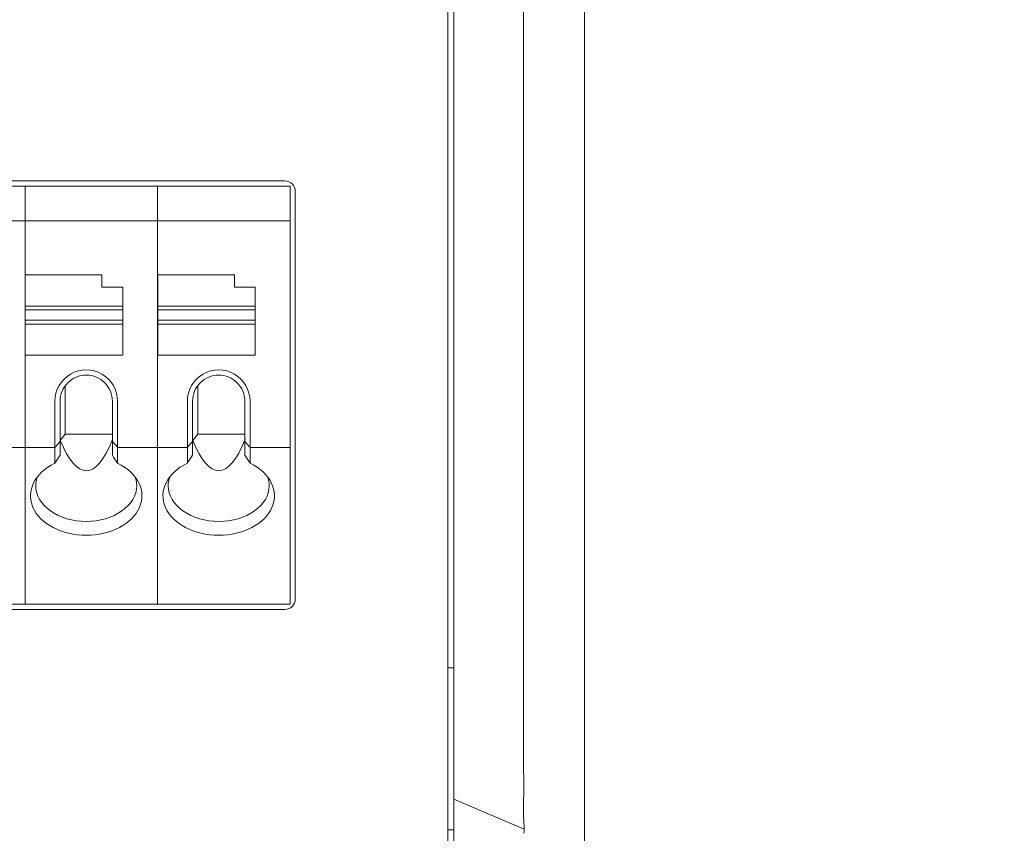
# Model space of a CAD drawing. Header units: millimetres. Extents: x -1114 to 1396, y -630 to 631.
# Tile 334 of 656: x -419 to -391, y 445 to 468. Entities that reach past the tile are written whole.
import ezdxf

# ---------------------------------------------------------------- set-up
doc = ezdxf.new("R2010")
doc.units = ezdxf.units.MM
doc.header["$MEASUREMENT"] = 0

msp = doc.modelspace()

# ---------------------------------------------------------------- linework, layer by layer
at = {"lineweight": 18}
for points, knots in [([(1038.9843, -629.7647), (1038.9843, -629.7647), (-1111.4882, -629.7647), (-1111.4882, -629.7647), (-1111.4882, -629.7647), (-1111.4882, -629.7647), (-1111.4882, 630.7883), (-1111.4882, 630.7883), (-1111.4882, 630.7883), (-1111.4882, 630.7883), (1038.9843, 630.7883), (1038.9843, 630.7883)], [0, 0, 0, 0, 0.3333333, 0.3333333, 0.3333333, 0.3333333, 0.6666667, 0.6666667, 0.6666667, 0.6666667, 1, 1, 1, 1]), ([(-404.3202, 446.0467), (-404.3269, 446.5455), (-404.3247, 447.0444), (-404.3241, 447.5432), (-404.3241, 447.5432), (-404.3236, 448.0421), (-404.3241, 448.5409), (-404.3243, 449.0398), (-404.3243, 449.0398), (-404.3245, 449.5386), (-404.3244, 450.0375), (-404.3244, 450.5363), (-404.3244, 450.5363), (-404.3244, 451.0352), (-404.3244, 451.534), (-404.3244, 452.0329), (-404.3244, 452.0329), (-404.3243, 454.0283), (-404.3243, 456.0237), (-404.3243, 458.0191), (-404.3243, 458.0191), (-404.3242, 462.0099), (-404.3242, 466.0007), (-404.3242, 469.9915), (-404.3242, 469.9915), (-404.3242, 473.9823), (-404.3242, 477.9731), (-404.3243, 481.9639), (-404.3243, 481.9639), (-404.3243, 482.9616), (-404.3243, 483.9593), (-404.3243, 484.957), (-404.3243, 484.957), (-404.3243, 485.9547), (-404.3244, 486.9524), (-404.3243, 487.9501), (-404.3243, 487.9501), (-404.3243, 488.9478), (-404.3239, 489.9455), (-404.324, 490.9432), (-404.324, 490.9432), (-404.3241, 491.1926), (-404.3241, 491.442), (-404.3242, 491.6914), (-404.3242, 491.6914), (-404.3243, 491.9409), (-404.3245, 492.1903), (-404.3246, 492.4397), (-404.3246, 492.4397), (-404.3248, 492.9386), (-404.3248, 493.4374), (-404.3237, 493.9363)], [0, 0, 0, 0, 0.0769231, 0.0769231, 0.0769231, 0.0769231, 0.1538462, 0.1538462, 0.1538462, 0.1538462, 0.2307692, 0.2307692, 0.2307692, 0.2307692, 0.3076923, 0.3076923, 0.3076923, 0.3076923, 0.3846154, 0.3846154, 0.3846154, 0.3846154, 0.4615385, 0.4615385, 0.4615385, 0.4615385, 0.5384615, 0.5384615, 0.5384615, 0.5384615, 0.6153846, 0.6153846, 0.6153846, 0.6153846, 0.6923077, 0.6923077, 0.6923077, 0.6923077, 0.7692308, 0.7692308, 0.7692308, 0.7692308, 0.8461538, 0.8461538, 0.8461538, 0.8461538, 0.9230769, 0.9230769, 0.9230769, 0.9230769, 1, 1, 1, 1]), ([(-406.3242, 446.6344), (-406.3242, 447.006), (-406.3242, 447.3846), (-406.3242, 447.7531), (-406.3242, 447.7531), (-406.3242, 448.1216), (-406.3242, 448.4799), (-406.3242, 448.8712), (-406.3242, 448.8712), (-406.3242, 449.2625), (-406.3242, 449.6867), (-406.3242, 450.1107), (-406.3242, 450.1107), (-406.3242, 462.2002), (-406.3242, 474.1388), (-406.3242, 486.259), (-406.3242, 486.259), (-406.3242, 487.1314), (-406.3242, 488.0048), (-406.3242, 488.8104), (-406.3242, 488.8104), (-406.3242, 489.6159), (-406.3242, 490.3538), (-406.3242, 491.1127), (-406.3242, 491.1127), (-406.3242, 491.8715), (-406.3242, 492.6515), (-406.3242, 493.4154)], [0, 0, 0, 0, 0.1428571, 0.1428571, 0.1428571, 0.1428571, 0.2857143, 0.2857143, 0.2857143, 0.2857143, 0.4285714, 0.4285714, 0.4285714, 0.4285714, 0.5714286, 0.5714286, 0.5714286, 0.5714286, 0.7142857, 0.7142857, 0.7142857, 0.7142857, 0.8571429, 0.8571429, 0.8571429, 0.8571429, 1, 1, 1, 1]), ([(-410.8787, 463.0573), (-410.8787, 463.1369), (-410.9103, 463.2132), (-410.9665, 463.2694), (-410.9665, 463.2694), (-411.0228, 463.3257), (-411.0991, 463.3573), (-411.1787, 463.3573)], [0, 0, 0, 0, 0.5, 0.5, 0.5, 0.5, 1, 1, 1, 1]), ([(-415.9819, 457.0334), (-415.9819, 457.3549), (-416.1534, 457.652), (-416.4319, 457.8128), (-416.4319, 457.8128), (-416.7104, 457.9736), (-417.0534, 457.9736), (-417.3319, 457.8128), (-417.3319, 457.8128), (-417.6104, 457.652), (-417.7819, 457.3549), (-417.7819, 457.0334)], [0, 0, 0, 0, 0.3333333, 0.3333333, 0.3333333, 0.3333333, 0.6666667, 0.6666667, 0.6666667, 0.6666667, 1, 1, 1, 1]), ([(-412.1787, 457.0334), (-412.1787, 457.3549), (-412.3502, 457.652), (-412.6287, 457.8128), (-412.6287, 457.8128), (-412.9071, 457.9736), (-413.2502, 457.9736), (-413.5287, 457.8128), (-413.5287, 457.8128), (-413.8071, 457.652), (-413.9787, 457.3549), (-413.9787, 457.0334)], [0, 0, 0, 0, 0.3333333, 0.3333333, 0.3333333, 0.3333333, 0.6666667, 0.6666667, 0.6666667, 0.6666667, 1, 1, 1, 1]), ([(-416.8819, 457.7834), (-417.0808, 457.7834), (-417.2716, 457.7044), (-417.4122, 457.5637), (-417.4122, 457.5637), (-417.5529, 457.4231), (-417.6319, 457.2323), (-417.6319, 457.0334)], [0, 0, 0, 0, 0.5, 0.5, 0.5, 0.5, 1, 1, 1, 1]), ([(-416.1319, 457.0334), (-416.1319, 457.2323), (-416.2109, 457.4231), (-416.3516, 457.5637), (-416.3516, 457.5637), (-416.4922, 457.7044), (-416.683, 457.7834), (-416.8819, 457.7834)], [0, 0, 0, 0, 0.5, 0.5, 0.5, 0.5, 1, 1, 1, 1]), ([(-413.0787, 457.7834), (-413.2776, 457.7834), (-413.4683, 457.7044), (-413.609, 457.5637), (-413.609, 457.5637), (-413.7496, 457.4231), (-413.8287, 457.2323), (-413.8287, 457.0334)], [0, 0, 0, 0, 0.5, 0.5, 0.5, 0.5, 1, 1, 1, 1]), ([(-412.3287, 457.0334), (-412.3287, 457.2323), (-412.4077, 457.4231), (-412.5483, 457.5637), (-412.5483, 457.5637), (-412.689, 457.7044), (-412.8797, 457.7834), (-413.0787, 457.7834)], [0, 0, 0, 0, 0.5, 0.5, 0.5, 0.5, 1, 1, 1, 1]), ([(-417.7819, 455.254), (-418.3626, 454.9747), (-418.6177, 454.4602), (-418.4111, 453.9856), (-418.4111, 453.9856), (-418.2044, 453.511), (-417.5842, 453.1872), (-416.8819, 453.1872)], [0, 0, 0, 0, 0.5, 0.5, 0.5, 0.5, 1, 1, 1, 1]), ([(-416.8819, 453.1872), (-416.1796, 453.1872), (-415.5594, 453.511), (-415.3528, 453.9856), (-415.3528, 453.9856), (-415.1461, 454.4602), (-415.4013, 454.9747), (-415.9819, 455.254)], [0, 0, 0, 0, 0.5, 0.5, 0.5, 0.5, 1, 1, 1, 1]), ([(-413.9787, 455.254), (-414.5593, 454.9747), (-414.8145, 454.4602), (-414.6078, 453.9856), (-414.6078, 453.9856), (-414.4011, 453.511), (-413.7809, 453.1872), (-413.0787, 453.1872)], [0, 0, 0, 0, 0.5, 0.5, 0.5, 0.5, 1, 1, 1, 1]), ([(-413.0787, 453.1872), (-412.3764, 453.1872), (-411.7562, 453.511), (-411.5495, 453.9856), (-411.5495, 453.9856), (-411.3428, 454.4602), (-411.598, 454.9747), (-412.1787, 455.254)], [0, 0, 0, 0, 0.5, 0.5, 0.5, 0.5, 1, 1, 1, 1]), ([(-418.3319, 454.61), (-418.3319, 454.3381), (-418.1791, 454.0773), (-417.9072, 453.885), (-417.9072, 453.885), (-417.6353, 453.6927), (-417.2665, 453.5847), (-416.8819, 453.5847)], [0, 0, 0, 0, 0.5, 0.5, 0.5, 0.5, 1, 1, 1, 1]), ([(-416.8819, 453.5847), (-416.4973, 453.5847), (-416.1285, 453.6927), (-415.8566, 453.885), (-415.8566, 453.885), (-415.5847, 454.0773), (-415.4319, 454.3381), (-415.4319, 454.61)], [0, 0, 0, 0, 0.5, 0.5, 0.5, 0.5, 1, 1, 1, 1]), ([(-414.5287, 454.61), (-414.5287, 454.3381), (-414.3759, 454.0773), (-414.104, 453.885), (-414.104, 453.885), (-413.832, 453.6927), (-413.4632, 453.5847), (-413.0787, 453.5847)], [0, 0, 0, 0, 0.5, 0.5, 0.5, 0.5, 1, 1, 1, 1]), ([(-413.0787, 453.5847), (-412.6941, 453.5847), (-412.3253, 453.6927), (-412.0533, 453.885), (-412.0533, 453.885), (-411.7814, 454.0773), (-411.6287, 454.3381), (-411.6287, 454.61)], [0, 0, 0, 0, 0.5, 0.5, 0.5, 0.5, 1, 1, 1, 1]), ([(-404.3164, 444.937), (-404.3224, 445.0293), (-404.3254, 445.1218), (-404.3265, 445.2142), (-404.3265, 445.2142), (-404.3277, 445.3067), (-404.327, 445.3992), (-404.3256, 445.4917), (-404.3256, 445.4917), (-404.3242, 445.5842), (-404.3222, 445.6767), (-404.3209, 445.7692), (-404.3209, 445.7692), (-404.3196, 445.8617), (-404.319, 445.9542), (-404.3202, 446.0467)], [0, 0, 0, 0, 0.25, 0.25, 0.25, 0.25, 0.5, 0.5, 0.5, 0.5, 0.75, 0.75, 0.75, 0.75, 1, 1, 1, 1]), ([(-406.3242, 442.9357), (-406.3242, 442.9349), (-406.3242, 442.9348), (-406.3242, 442.9565), (-406.3242, 442.9565), (-406.3242, 442.9619), (-406.3242, 442.9688), (-406.3242, 442.9771), (-406.3242, 442.9771), (-406.3242, 442.9853), (-406.3242, 442.9949), (-406.3242, 443.0059), (-406.3242, 443.0059), (-406.3242, 443.0113), (-406.3242, 443.0172), (-406.3242, 443.0233), (-406.3242, 443.0233), (-406.3242, 443.0294), (-406.3242, 443.0358), (-406.3242, 443.0426), (-406.3242, 443.0426), (-406.3242, 443.056), (-406.3242, 443.0706), (-406.3242, 443.0863), (-406.3242, 443.0863), (-406.3242, 443.1177), (-406.3242, 443.1536), (-406.3242, 443.1937), (-406.3242, 443.1937), (-406.3242, 443.2339), (-406.3242, 443.2782), (-406.3242, 443.3269), (-406.3242, 443.3269), (-406.3242, 443.339), (-406.3242, 443.3515), (-406.3242, 443.3642), (-406.3242, 443.3642), (-406.3242, 443.3769), (-406.3242, 443.3899), (-406.3242, 443.4031), (-406.3242, 443.4031), (-406.3242, 443.4295), (-406.3242, 443.4567), (-406.3242, 443.4848), (-406.3242, 443.4848), (-406.3242, 443.5408), (-406.3242, 443.6), (-406.3242, 443.6624), (-406.3242, 443.6624), (-406.3242, 443.7247), (-406.3242, 443.7901), (-406.3242, 443.8589), (-406.3242, 443.8589), (-406.3242, 443.8761), (-406.3242, 443.8935), (-406.3242, 443.911), (-406.3242, 443.911), (-406.3242, 443.9286), (-406.3242, 443.9463), (-406.3242, 443.964), (-406.3242, 443.964), (-406.3242, 443.9996), (-406.3242, 444.0356), (-406.3242, 444.0721), (-406.3242, 444.0721), (-406.3242, 444.1451), (-406.3242, 444.2199), (-406.3242, 444.2966), (-406.3242, 444.2966), (-406.3242, 444.3349), (-406.3242, 444.3738), (-406.3242, 444.4131), (-406.3242, 444.4131), (-406.3242, 444.4524), (-406.3242, 444.4923), (-406.3242, 444.5328), (-406.3242, 444.5328), (-406.3242, 444.5531), (-406.3242, 444.5734), (-406.3242, 444.5938), (-406.3242, 444.5938), (-406.3242, 444.6141), (-406.3242, 444.6345), (-406.3242, 444.6549), (-406.3242, 444.6549), (-406.3242, 444.6956), (-406.3242, 444.7365), (-406.3242, 444.7774), (-406.3242, 444.7774), (-406.3242, 444.8593), (-406.3242, 444.9414), (-406.3242, 445.0237), (-406.3242, 445.0237), (-406.3242, 445.1883), (-406.3242, 445.3528), (-406.3242, 445.5174)], [0, 0, 0, 0, 0.0416667, 0.0416667, 0.0416667, 0.0416667, 0.0833333, 0.0833333, 0.0833333, 0.0833333, 0.125, 0.125, 0.125, 0.125, 0.1666667, 0.1666667, 0.1666667, 0.1666667, 0.2083333, 0.2083333, 0.2083333, 0.2083333, 0.25, 0.25, 0.25, 0.25, 0.2916667, 0.2916667, 0.2916667, 0.2916667, 0.3333333, 0.3333333, 0.3333333, 0.3333333, 0.375, 0.375, 0.375, 0.375, 0.4166667, 0.4166667, 0.4166667, 0.4166667, 0.4583333, 0.4583333, 0.4583333, 0.4583333, 0.5, 0.5, 0.5, 0.5, 0.5416667, 0.5416667, 0.5416667, 0.5416667, 0.5833333, 0.5833333, 0.5833333, 0.5833333, 0.625, 0.625, 0.625, 0.625, 0.6666667, 0.6666667, 0.6666667, 0.6666667, 0.7083333, 0.7083333, 0.7083333, 0.7083333, 0.75, 0.75, 0.75, 0.75, 0.7916667, 0.7916667, 0.7916667, 0.7916667, 0.8333333, 0.8333333, 0.8333333, 0.8333333, 0.875, 0.875, 0.875, 0.875, 0.9166667, 0.9166667, 0.9166667, 0.9166667, 0.9583333, 0.9583333, 0.9583333, 0.9583333, 1, 1, 1, 1])]:
    msp.add_open_spline(points, degree=3, knots=knots, dxfattribs=at)
for points in [[(-406.4967, 494.9579), (-406.4967, 494.9579), (-406.4967, 444.9579), (-406.4967, 444.9579)], [(-402.5776, 444.9363), (-402.5776, 444.9363), (-402.5776, 494.9363), (-402.5776, 494.9363)], [(-402.5776, 494.9363), (-402.5776, 494.9363), (-402.5776, 444.9363), (-402.5776, 444.9363)], [(-458.0154, 463.3573), (-458.0154, 463.3573), (-411.1787, 463.3573), (-411.1787, 463.3573)], [(-422.4384, 463.2073), (-422.4384, 463.2073), (-418.6352, 463.2073), (-418.6352, 463.2073)], [(-418.6352, 463.2073), (-418.6352, 463.2073), (-422.4384, 463.2073), (-422.4384, 463.2073)], [(-418.6352, 463.2073), (-418.6352, 463.2073), (-414.8319, 463.2073), (-414.8319, 463.2073)], [(-418.6352, 463.1575), (-418.6352, 463.1575), (-418.6352, 463.2073), (-418.6352, 463.2073)], [(-418.6352, 463.1575), (-418.6352, 463.1575), (-418.6352, 463.2073), (-418.6352, 463.2073)], [(-414.8319, 463.2073), (-414.8319, 463.2073), (-418.6352, 463.2073), (-418.6352, 463.2073)], [(-418.6352, 462.2571), (-418.6352, 462.2571), (-418.6352, 463.1575), (-418.6352, 463.1575)], [(-418.6352, 462.2571), (-418.6352, 462.2571), (-418.6352, 463.1575), (-418.6352, 463.1575)], [(-414.8319, 463.2073), (-414.8319, 463.2073), (-411.0287, 463.2073), (-411.0287, 463.2073)], [(-414.8319, 463.1575), (-414.8319, 463.1575), (-414.8319, 463.2073), (-414.8319, 463.2073)], [(-411.0287, 463.2073), (-411.0287, 463.2073), (-414.8319, 463.2073), (-414.8319, 463.2073)], [(-414.8319, 463.1575), (-414.8319, 463.1575), (-414.8319, 463.2073), (-414.8319, 463.2073)], [(-414.8319, 462.2571), (-414.8319, 462.2571), (-414.8319, 463.1575), (-414.8319, 463.1575)], [(-414.8319, 462.2571), (-414.8319, 462.2571), (-414.8319, 463.1575), (-414.8319, 463.1575)], [(-411.0287, 463.1575), (-411.0287, 463.1575), (-411.0287, 463.2073), (-411.0287, 463.2073)], [(-411.0287, 462.2571), (-411.0287, 462.2571), (-411.0287, 463.1575), (-411.0287, 463.1575)], [(-410.8787, 451.3573), (-410.8787, 451.3573), (-410.8787, 463.0573), (-410.8787, 463.0573)], [(-422.4384, 462.2073), (-422.4384, 462.2073), (-418.6352, 462.2073), (-418.6352, 462.2073)], [(-418.6352, 462.1369), (-418.6352, 462.1369), (-418.6352, 462.2571), (-418.6352, 462.2571)], [(-418.6352, 462.1369), (-418.6352, 462.1369), (-418.6352, 462.2571), (-418.6352, 462.2571)], [(-418.6352, 462.2073), (-418.6352, 462.2073), (-414.8319, 462.2073), (-414.8319, 462.2073)], [(-414.8319, 462.1369), (-414.8319, 462.1369), (-414.8319, 462.2571), (-414.8319, 462.2571)], [(-414.8319, 462.1369), (-414.8319, 462.1369), (-414.8319, 462.2571), (-414.8319, 462.2571)], [(-414.8319, 462.2073), (-414.8319, 462.2073), (-411.0287, 462.2073), (-411.0287, 462.2073)], [(-411.0287, 462.1369), (-411.0287, 462.1369), (-411.0287, 462.2571), (-411.0287, 462.2571)], [(-418.6352, 455.7777), (-418.6352, 455.7777), (-418.6352, 462.1369), (-418.6352, 462.1369)], [(-418.6352, 455.7777), (-418.6352, 455.7777), (-418.6352, 462.1369), (-418.6352, 462.1369)], [(-414.8319, 455.7777), (-414.8319, 455.7777), (-414.8319, 462.1369), (-414.8319, 462.1369)], [(-414.8319, 455.7777), (-414.8319, 455.7777), (-414.8319, 462.1369), (-414.8319, 462.1369)], [(-411.0287, 455.7777), (-411.0287, 455.7777), (-411.0287, 462.1369), (-411.0287, 462.1369)], [(-418.6319, 460.6573), (-418.6319, 460.6573), (-418.6319, 459.7665), (-418.6319, 459.7665)], [(-416.4319, 460.6573), (-416.4319, 460.6573), (-418.6319, 460.6573), (-418.6319, 460.6573)], [(-416.4319, 460.3073), (-416.4319, 460.3073), (-416.4319, 460.6573), (-416.4319, 460.6573)], [(-412.6287, 460.6573), (-412.6287, 460.6573), (-414.8287, 460.6573), (-414.8287, 460.6573)], [(-414.8287, 460.6573), (-414.8287, 460.6573), (-414.8287, 459.7665), (-414.8287, 459.7665)], [(-412.6287, 460.3073), (-412.6287, 460.3073), (-412.6287, 460.6573), (-412.6287, 460.6573)], [(-415.8319, 460.3073), (-415.8319, 460.3073), (-416.4319, 460.3073), (-416.4319, 460.3073)], [(-415.8319, 459.7665), (-415.8319, 459.7665), (-415.8319, 460.3073), (-415.8319, 460.3073)], [(-412.0287, 460.3073), (-412.0287, 460.3073), (-412.6287, 460.3073), (-412.6287, 460.3073)], [(-412.0287, 459.7665), (-412.0287, 459.7665), (-412.0287, 460.3073), (-412.0287, 460.3073)], [(-418.6319, 459.7665), (-418.6319, 459.7665), (-415.8319, 459.7665), (-415.8319, 459.7665)], [(-418.6319, 459.7665), (-418.6319, 459.7665), (-418.6319, 459.6573), (-418.6319, 459.6573)], [(-418.6319, 459.3573), (-418.6319, 459.3573), (-418.6319, 459.6573), (-418.6319, 459.6573)], [(-418.6319, 459.6573), (-418.6319, 459.6573), (-415.8319, 459.6573), (-415.8319, 459.6573)], [(-415.8319, 459.7665), (-415.8319, 459.7665), (-415.8319, 459.6573), (-415.8319, 459.6573)], [(-415.8319, 459.6573), (-415.8319, 459.6573), (-415.8319, 459.3573), (-415.8319, 459.3573)], [(-414.8287, 459.7665), (-414.8287, 459.7665), (-414.8287, 459.6573), (-414.8287, 459.6573)], [(-414.8287, 459.7665), (-414.8287, 459.7665), (-412.0287, 459.7665), (-412.0287, 459.7665)], [(-414.8287, 459.3573), (-414.8287, 459.3573), (-414.8287, 459.6573), (-414.8287, 459.6573)], [(-414.8287, 459.6573), (-414.8287, 459.6573), (-412.0287, 459.6573), (-412.0287, 459.6573)], [(-412.0287, 459.7665), (-412.0287, 459.7665), (-412.0287, 459.6573), (-412.0287, 459.6573)], [(-412.0287, 459.6573), (-412.0287, 459.6573), (-412.0287, 459.3573), (-412.0287, 459.3573)], [(-418.6319, 459.3573), (-418.6319, 459.3573), (-418.6319, 459.2481), (-418.6319, 459.2481)], [(-415.8319, 459.3573), (-415.8319, 459.3573), (-418.6319, 459.3573), (-418.6319, 459.3573)], [(-415.8319, 459.2481), (-415.8319, 459.2481), (-418.6319, 459.2481), (-418.6319, 459.2481)], [(-418.6319, 459.2481), (-418.6319, 459.2481), (-418.6319, 458.3573), (-418.6319, 458.3573)], [(-415.8319, 459.3573), (-415.8319, 459.3573), (-415.8319, 459.2481), (-415.8319, 459.2481)], [(-415.8319, 459.2481), (-415.8319, 459.2481), (-415.8319, 458.3573), (-415.8319, 458.3573)], [(-412.0287, 459.3573), (-412.0287, 459.3573), (-414.8287, 459.3573), (-414.8287, 459.3573)], [(-414.8287, 459.3573), (-414.8287, 459.3573), (-414.8287, 459.2481), (-414.8287, 459.2481)], [(-412.0287, 459.2481), (-412.0287, 459.2481), (-414.8287, 459.2481), (-414.8287, 459.2481)], [(-414.8287, 459.2481), (-414.8287, 459.2481), (-414.8287, 458.3573), (-414.8287, 458.3573)], [(-412.0287, 459.3573), (-412.0287, 459.3573), (-412.0287, 459.2481), (-412.0287, 459.2481)], [(-412.0287, 459.2481), (-412.0287, 459.2481), (-412.0287, 458.3573), (-412.0287, 458.3573)], [(-415.8319, 458.3573), (-415.8319, 458.3573), (-418.6319, 458.3573), (-418.6319, 458.3573)], [(-412.0287, 458.3573), (-412.0287, 458.3573), (-414.8287, 458.3573), (-414.8287, 458.3573)], [(-417.4819, 457.4834), (-417.4819, 457.4834), (-417.4819, 456.0863), (-417.4819, 456.0863)], [(-413.6787, 457.4834), (-413.6787, 457.4834), (-413.6787, 456.0863), (-413.6787, 456.0863)], [(-417.7819, 457.0334), (-417.7819, 457.0334), (-417.7819, 455.7777), (-417.7819, 455.7777)], [(-417.6319, 455.878), (-417.6319, 455.878), (-417.6319, 457.0334), (-417.6319, 457.0334)], [(-416.1319, 457.0334), (-416.1319, 457.0334), (-416.1319, 455.878), (-416.1319, 455.878)], [(-415.9819, 455.7777), (-415.9819, 455.7777), (-415.9819, 457.0334), (-415.9819, 457.0334)], [(-413.9787, 457.0334), (-413.9787, 457.0334), (-413.9787, 455.7777), (-413.9787, 455.7777)], [(-413.8287, 455.878), (-413.8287, 455.878), (-413.8287, 457.0334), (-413.8287, 457.0334)], [(-412.3287, 457.0334), (-412.3287, 457.0334), (-412.3287, 455.878), (-412.3287, 455.878)], [(-412.1787, 455.7777), (-412.1787, 455.7777), (-412.1787, 457.0334), (-412.1787, 457.0334)], [(-417.6284, 455.9096), (-417.6284, 455.9096), (-417.4819, 456.0863), (-417.4819, 456.0863)], [(-417.4819, 456.0863), (-417.4819, 456.0863), (-416.1319, 456.0863), (-416.1319, 456.0863)], [(-413.8251, 455.9096), (-413.8251, 455.9096), (-413.6787, 456.0863), (-413.6787, 456.0863)], [(-413.6787, 456.0863), (-413.6787, 456.0863), (-412.3287, 456.0863), (-412.3287, 456.0863)], [(-418.6352, 455.7073), (-418.6352, 455.7073), (-419.7891, 455.7073), (-419.7891, 455.7073)], [(-418.6352, 455.6575), (-418.6352, 455.6575), (-418.6352, 455.7777), (-418.6352, 455.7777)], [(-418.6352, 455.6575), (-418.6352, 455.6575), (-418.6352, 455.7777), (-418.6352, 455.7777)], [(-418.6352, 455.7073), (-418.6352, 455.7073), (-417.778, 455.7073), (-417.778, 455.7073)], [(-417.7819, 455.7777), (-417.7819, 455.7553), (-417.7803, 455.7334), (-417.7772, 455.7127)], [(-417.7772, 455.7127), (-417.7803, 455.692), (-417.7819, 455.6733), (-417.7819, 455.6575)], [(-417.6319, 455.878), (-417.6319, 455.878), (-417.7772, 455.7127), (-417.7772, 455.7127)], [(-417.6319, 455.4875), (-417.6319, 455.4875), (-417.6319, 455.878), (-417.6319, 455.878)], [(-417.6284, 455.9096), (-417.1546, 454.7427), (-416.6005, 454.7451), (-416.1264, 455.932)], [(-416.1319, 455.4875), (-416.1319, 455.4875), (-416.1319, 455.878), (-416.1319, 455.878)], [(-416.1319, 455.878), (-416.1319, 455.878), (-415.9866, 455.7127), (-415.9866, 455.7127)], [(-415.9866, 455.7127), (-415.9835, 455.7334), (-415.9819, 455.7553), (-415.9819, 455.7777)], [(-415.9866, 455.7127), (-415.9835, 455.692), (-415.9819, 455.6733), (-415.9819, 455.6575)], [(-414.8319, 455.7073), (-414.8319, 455.7073), (-415.9858, 455.7073), (-415.9858, 455.7073)], [(-414.8319, 455.6575), (-414.8319, 455.6575), (-414.8319, 455.7777), (-414.8319, 455.7777)], [(-414.8319, 455.6575), (-414.8319, 455.6575), (-414.8319, 455.7777), (-414.8319, 455.7777)], [(-414.8319, 455.7073), (-414.8319, 455.7073), (-413.9747, 455.7073), (-413.9747, 455.7073)], [(-413.9787, 455.7777), (-413.9787, 455.7553), (-413.9771, 455.7334), (-413.9739, 455.7127)], [(-413.9739, 455.7127), (-413.9771, 455.692), (-413.9787, 455.6733), (-413.9787, 455.6575)], [(-413.8287, 455.878), (-413.8287, 455.878), (-413.9739, 455.7127), (-413.9739, 455.7127)], [(-413.8287, 455.4875), (-413.8287, 455.4875), (-413.8287, 455.878), (-413.8287, 455.878)], [(-413.8251, 455.9096), (-413.3513, 454.7427), (-412.7972, 454.7451), (-412.3232, 455.932)], [(-412.3287, 455.4875), (-412.3287, 455.4875), (-412.3287, 455.878), (-412.3287, 455.878)], [(-412.3287, 455.878), (-412.3287, 455.878), (-412.1834, 455.7127), (-412.1834, 455.7127)], [(-412.1834, 455.7127), (-412.1802, 455.7334), (-412.1787, 455.7553), (-412.1787, 455.7777)], [(-412.1834, 455.7127), (-412.1802, 455.692), (-412.1787, 455.6733), (-412.1787, 455.6575)], [(-411.0287, 455.7073), (-411.0287, 455.7073), (-412.1826, 455.7073), (-412.1826, 455.7073)], [(-411.0287, 455.6575), (-411.0287, 455.6575), (-411.0287, 455.7777), (-411.0287, 455.7777)], [(-418.6352, 451.2571), (-418.6352, 451.2571), (-418.6352, 455.6575), (-418.6352, 455.6575)], [(-418.6352, 451.2571), (-418.6352, 451.2571), (-418.6352, 455.6575), (-418.6352, 455.6575)], [(-417.7819, 455.6575), (-417.7819, 455.6575), (-417.7819, 455.254), (-417.7819, 455.254)], [(-417.6319, 455.4875), (-417.6819, 455.4104), (-417.7319, 455.3325), (-417.7819, 455.254)], [(-415.9819, 455.254), (-416.032, 455.3325), (-416.082, 455.4104), (-416.1319, 455.4875)], [(-415.9819, 455.6575), (-415.9819, 455.6575), (-415.9819, 455.254), (-415.9819, 455.254)], [(-414.8319, 451.2571), (-414.8319, 451.2571), (-414.8319, 455.6575), (-414.8319, 455.6575)], [(-414.8319, 451.2571), (-414.8319, 451.2571), (-414.8319, 455.6575), (-414.8319, 455.6575)], [(-413.9787, 455.6575), (-413.9787, 455.6575), (-413.9787, 455.254), (-413.9787, 455.254)], [(-413.8287, 455.4875), (-413.8786, 455.4104), (-413.9286, 455.3325), (-413.9787, 455.254)], [(-412.1787, 455.254), (-412.2287, 455.3325), (-412.2787, 455.4104), (-412.3287, 455.4875)], [(-412.1787, 455.6575), (-412.1787, 455.6575), (-412.1787, 455.254), (-412.1787, 455.254)], [(-411.0287, 451.2571), (-411.0287, 451.2571), (-411.0287, 455.6575), (-411.0287, 455.6575)], [(-418.2893, 454.8568), (-418.3176, 454.776), (-418.3319, 454.6932), (-418.3319, 454.61)], [(-415.4319, 454.61), (-415.4319, 454.6932), (-415.4462, 454.776), (-415.4745, 454.8568)], [(-414.486, 454.8568), (-414.5143, 454.776), (-414.5287, 454.6932), (-414.5287, 454.61)], [(-411.6287, 454.61), (-411.6287, 454.6932), (-411.643, 454.776), (-411.6713, 454.8568)], [(-418.6352, 451.2073), (-418.6352, 451.2073), (-422.4384, 451.2073), (-422.4384, 451.2073)], [(-422.4384, 451.2073), (-422.4384, 451.2073), (-418.6352, 451.2073), (-418.6352, 451.2073)], [(-418.6352, 451.2073), (-418.6352, 451.2073), (-418.6352, 451.2571), (-418.6352, 451.2571)], [(-418.6352, 451.2073), (-418.6352, 451.2073), (-418.6352, 451.2571), (-418.6352, 451.2571)], [(-414.8319, 451.2073), (-414.8319, 451.2073), (-418.6352, 451.2073), (-418.6352, 451.2073)], [(-418.6352, 451.2073), (-418.6352, 451.2073), (-414.8319, 451.2073), (-414.8319, 451.2073)], [(-414.8319, 451.2073), (-414.8319, 451.2073), (-414.8319, 451.2571), (-414.8319, 451.2571)], [(-414.8319, 451.2073), (-414.8319, 451.2073), (-414.8319, 451.2571), (-414.8319, 451.2571)], [(-411.0287, 451.2073), (-411.0287, 451.2073), (-414.8319, 451.2073), (-414.8319, 451.2073)], [(-414.8319, 451.2073), (-414.8319, 451.2073), (-411.0287, 451.2073), (-411.0287, 451.2073)], [(-411.1787, 451.0573), (-411.013, 451.0573), (-410.8787, 451.1916), (-410.8787, 451.3573)], [(-411.0287, 451.2073), (-411.0287, 451.2073), (-411.0287, 451.2571), (-411.0287, 451.2571)], [(-411.1787, 451.0573), (-411.1787, 451.0573), (-458.0154, 451.0573), (-458.0154, 451.0573)], [(-406.3243, 449.3863), (-406.3243, 449.3863), (-406.4969, 449.3863), (-406.4969, 449.3863)], [(-406.3242, 445.5174), (-406.3242, 445.8891), (-406.3242, 446.2629), (-406.3242, 446.6344)], [(-404.3111, 444.7539), (-404.3111, 444.7539), (-406.3242, 445.6162), (-406.3242, 445.6162)], [(-406.4967, 444.9579), (-406.4967, 444.9579), (-406.4967, 442.9579), (-406.4967, 442.9579)], [(-406.497, 444.7363), (-406.497, 444.7363), (-406.3243, 444.7363), (-406.3243, 444.7363)], [(-404.3164, 444.937), (-404.3098, 444.8356), (-404.3097, 444.7344), (-404.314, 444.6334)], [(-402.5776, 444.9363), (-402.5776, 444.9363), (-402.5776, 442.4363), (-402.5776, 442.4363)]]:
    msp.add_open_spline(points, degree=3, dxfattribs=at)

doc.saveas('drawing.dxf')
